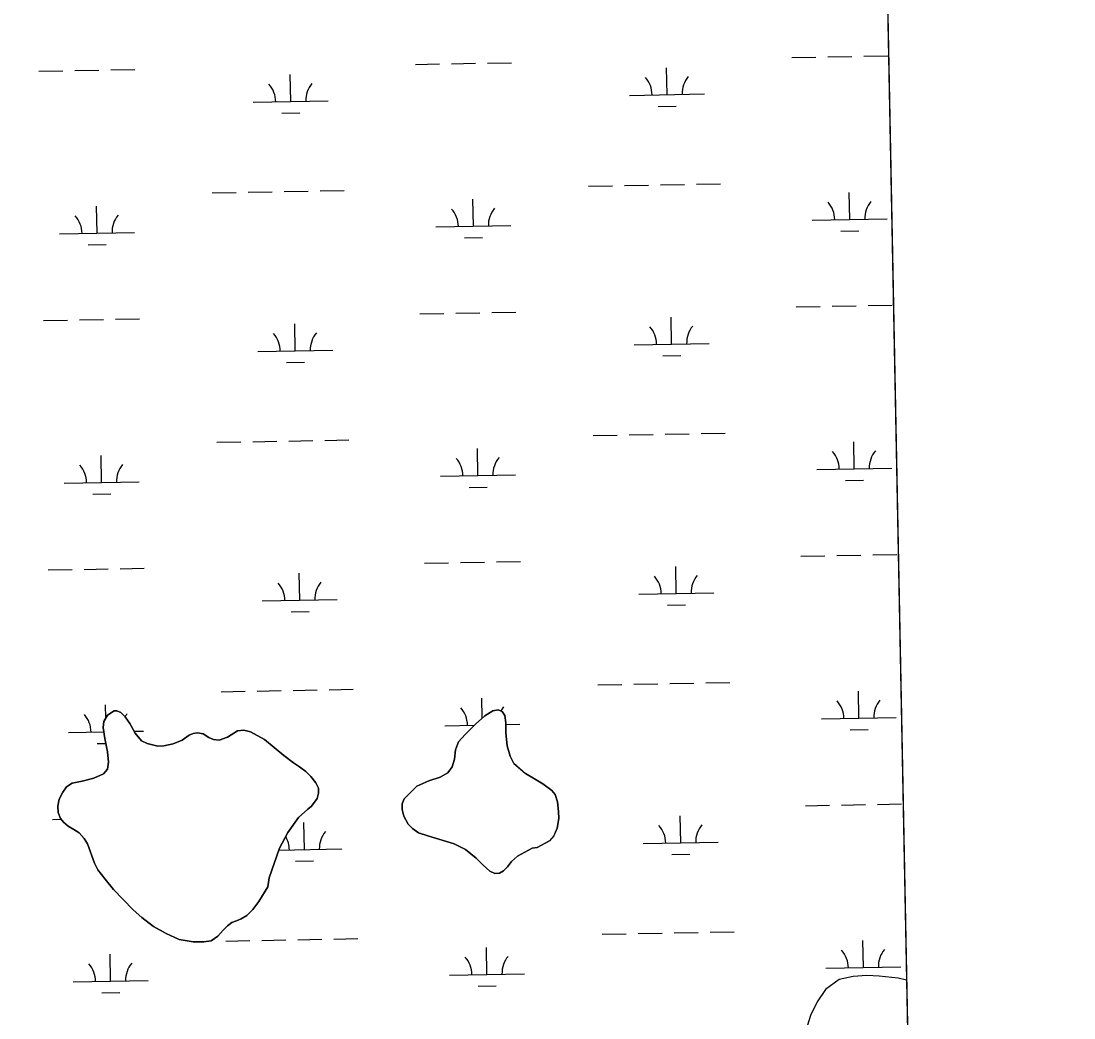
# Model space of a CAD drawing. Extents: x 3957609 to 3995875, y 234277 to 260273.
# Drawn here: x 3992389 to 3993793, y 251706 to 253036 of the extents above; entities that cross this region are included whole.
import ezdxf

# ---------------------------------------------------------------- set-up
doc = ezdxf.new("R2010")
doc.units = 0
for name, color, linetype in [('V-GRID-FRAM', 7, 'Continuous'), ('V-RIVR-EDGE', 7, 'Continuous'), ('V-TOPO-SHOR', 7, 'Continuous'), ('V-WETL-SWMP', 7, 'Continuous')]:
    doc.layers.add(name, color=color, linetype=linetype)

msp = doc.modelspace()

# ---------------------------------------------------------------- linework, layer by layer
at = {"layer": 'V-GRID-FRAM'}
for points in [[(3961534.646, 257877.621), (3993438.57, 258485.581), (3993792.928, 240306.336), (3961873.139, 239698.074), (3961534.646, 257877.621)], [(3993438.57, 258485.581), (3993792.928, 240306.336)]]:
    msp.add_lwpolyline(points, dxfattribs=at)
at = {"layer": 'V-RIVR-EDGE'}
msp.add_lwpolyline([(3993569.734, 251756.623), (3993558.366, 251759.613), (3993533.321, 251761.917), (3993516.757, 251762.861), (3993498.62, 251761.634), (3993480.097, 251757.645), (3993461.598, 251744.191), (3993450.399, 251727.799), (3993441.769, 251709.441), (3993433.161, 251682.606)], dxfattribs=at)
at = {"layer": 'V-TOPO-SHOR'}
for points in [[(3992718.219, 251881.09), (3992706.011, 251861.488), (3992698.327, 251851.191), (3992690.045, 251843.065), (3992682.741, 251838.502), (3992676.225, 251836.112), (3992670.3, 251833.527), (3992664.578, 251829.165), (3992658.661, 251823.615), (3992651.366, 251815.492), (3992642.488, 251809.342), (3992633.002, 251807.935), (3992618.571, 251807.898), (3992599.783, 251811.212), (3992582.566, 251819.076), (3992565.543, 251828.325), (3992550.291, 251840.148), (3992538.8, 251850.597), (3992512.442, 251877.614), (3992501.338, 251891.424), (3992491.62, 251903.853), (3992486.854, 251912.738), (3992477.499, 251938.61), (3992473.133, 251945.913), (3992466.589, 251953.21), (3992459.659, 251957.939), (3992452.137, 251962.268), (3992445.599, 251967.589), (3992441.634, 251972.523), (3992438.651, 251980.223), (3992438.233, 251988.921), (3992439.791, 251998.018), (3992444.711, 252007.718), (3992449.833, 252014.648), (3992457.136, 252019.412), (3992470.767, 252022.41), (3992485.98, 252026.203), (3992498.815, 252031.769), (3992504.531, 252038.11), (3992505.694, 252047.602), (3992504.277, 252061.238), (3992500.871, 252079.219), (3992498.659, 252093.84), (3992499.63, 252101.948), (3992504.352, 252110.064), (3992513.431, 252115.819), (3992516.792, 252116.225), (3992521.937, 252113.865), (3992528.079, 252108.147), (3992534.032, 252099.069), (3992541.18, 252086.435), (3992549.902, 252076.176), (3992557.228, 252072.242), (3992571.271, 252068.719), (3992579.573, 252069.135), (3992592.019, 252071.933), (3992604.065, 252076.707), (3992613.142, 252083.649), (3992618.672, 252085.837), (3992624.402, 252086.641), (3992631.72, 252085.275), (3992639.443, 252080.354), (3992645.773, 252077.798), (3992653.09, 252077.026), (3992664.15, 252081.007), (3992677.769, 252089.345), (3992686.069, 252090.352), (3992695.169, 252088.003), (3992713.578, 252077.573), (3992726.651, 252067.128), (3992739.33, 252056.288), (3992752.4, 252046.83), (3992760.322, 252041.315), (3992768.837, 252035.011), (3992775.377, 252028.503), (3992782.119, 252020.02), (3992785.498, 252012.911), (3992785.711, 252006.388), (3992783.753, 251998.872), (3992776.462, 251988.97), (3992771.532, 251984.807), (3992759.105, 251973.508), (3992744.724, 251953.507), (3992733.706, 251932.724), (3992719.769, 251893.152), (3992718.219, 251881.09)], [(3993070.749, 251932.968), (3993051.205, 251922.242), (3993042.921, 251914.908), (3993037.602, 251907.978), (3993032.278, 251902.428), (3993027.145, 251899.45), (3993020.821, 251899.237), (3993014.29, 251902.186), (3993005.177, 251910.071), (3992995.862, 251919.537), (3992981.602, 251931.163), (3992966.557, 251938.639), (3992931.344, 251949.227), (3992918.882, 251953.345), (3992910.96, 251958.861), (3992905.41, 251964.777), (3992899.256, 251975.437), (3992897.257, 251984.327), (3992897.435, 251991.839), (3992899.989, 251998.567), (3992916.75, 252015.611), (3992932.745, 252022.766), (3992947.755, 252027.745), (3992958.218, 252033.504), (3992963.932, 252041.227), (3992966.873, 252051.317), (3992968.224, 252063.773), (3992972.548, 252074.46), (3992981.022, 252084.563), (3992995.023, 252098.434), (3993007.251, 252109.536), (3993017.911, 252116.085), (3993025.22, 252117.29), (3993030.367, 252114.928), (3993034.135, 252109.997), (3993035.542, 252100.115), (3993035.577, 252086.873), (3993037.201, 252069.479), (3993041.387, 252055.454), (3993046.352, 252045.978), (3993061.806, 252032.378), (3993073.883, 252025.093), (3993084.967, 252018.795), (3993096.652, 252009.731), (3993101.41, 252004.406), (3993104.4, 251994.528), (3993105.815, 251981.683), (3993106.036, 251972.59), (3993103.894, 251959.34), (3993099.372, 251949.051), (3993093.656, 251942.511), (3993077.074, 251933.773), (3993070.749, 251932.968)]]:
    msp.add_lwpolyline(points, dxfattribs=at)
at = {"layer": 'V-WETL-SWMP'}
for p, q in [((3993536.468, 253463.24), (3993569.734, 251756.623)), ((3993416.675, 252987.364), (3993448.669, 252987.946)), ((3993464.667, 252988.236), (3993496.662, 252988.818)), ((3993512.659, 252989.109), (3993544.654, 252989.691)), ((3992413.025, 252969.114), (3992445.019, 252969.696)), ((3992461.017, 252969.987), (3992493.011, 252970.569)), ((3992509.009, 252970.86), (3992541.003, 252971.441)), ((3992914.85, 252978.239), (3992946.844, 252978.821)), ((3992962.842, 252979.112), (3992994.836, 252979.693)), ((3993010.834, 252979.984), (3993042.829, 252980.566)), ((3993250.482, 252937.904), (3993249.828, 252973.898)), ((3992748.657, 252928.779), (3992748.003, 252964.774)), ((3992698.666, 252927.87), (3992798.649, 252929.688)), ((3993200.491, 252936.995), (3993300.474, 252938.813)), ((3992736.94, 252913.133), (3992760.936, 252913.569)), ((3993238.765, 252922.258), (3993262.761, 252922.694)), ((3993145.839, 252815.911), (3993177.834, 252816.492)), ((3993193.831, 252816.783), (3993225.826, 252817.365)), ((3993241.823, 252817.656), (3993273.818, 252818.238)), ((3993289.815, 252818.529), (3993321.81, 252819.11)), ((3992644.014, 252806.786), (3992676.009, 252807.368)), ((3992692.006, 252807.659), (3992724.001, 252808.24)), ((3992739.998, 252808.531), (3992771.993, 252809.113)), ((3992787.99, 252809.404), (3992819.985, 252809.986)), ((3993494.02, 252771.491), (3993493.366, 252807.485)), ((3992490.37, 252753.242), (3992489.716, 252789.236)), ((3992992.195, 252762.366), (3992991.541, 252798.361)), ((3993444.028, 252770.582), (3993544.012, 252772.4)), ((3992942.203, 252761.457), (3993042.187, 252763.275)), ((3992440.378, 252752.333), (3992540.362, 252754.151)), ((3992980.478, 252746.72), (3993004.474, 252747.156)), ((3993482.303, 252755.845), (3993506.299, 252756.281)), ((3992478.653, 252737.595), (3992502.649, 252738.031)), ((3992920.898, 252645.619), (3992952.892, 252646.201)), ((3992968.89, 252646.492), (3993000.885, 252647.073)), ((3993016.882, 252647.364), (3993048.877, 252647.946)), ((3993422.723, 252654.744), (3993454.717, 252655.325)), ((3993470.715, 252655.616), (3993502.71, 252656.198)), ((3993518.707, 252656.489), (3993550.702, 252657.071)), ((3992419.073, 252636.494), (3992451.067, 252637.076)), ((3992467.065, 252637.367), (3992499.059, 252637.949)), ((3992515.057, 252638.24), (3992547.052, 252638.821)), ((3992754.705, 252596.159), (3992754.051, 252632.153)), ((3993256.53, 252605.284), (3993255.876, 252641.278)), ((3993206.539, 252604.375), (3993306.522, 252606.193)), ((3992704.714, 252595.25), (3992804.697, 252597.068)), ((3993244.813, 252589.638), (3993268.809, 252590.074)), ((3992742.988, 252580.513), (3992766.984, 252580.949)), ((3992794.038, 252476.784), (3992826.033, 252477.366)), ((3993151.887, 252483.291), (3993183.882, 252483.872)), ((3993199.879, 252484.163), (3993231.874, 252484.745)), ((3993247.871, 252485.036), (3993279.866, 252485.618)), ((3993295.863, 252485.909), (3993327.858, 252486.49)), ((3992650.062, 252474.166), (3992682.057, 252474.748)), ((3992698.054, 252475.038), (3992730.049, 252475.62)), ((3992746.046, 252475.911), (3992778.041, 252476.493)), ((3992998.243, 252429.746), (3992997.589, 252465.741)), ((3993500.068, 252438.871), (3993499.414, 252474.865)), ((3992496.418, 252420.622), (3992495.764, 252456.616)), ((3993450.076, 252437.962), (3993550.06, 252439.78)), ((3992446.426, 252419.713), (3992546.41, 252421.531)), ((3992948.251, 252428.837), (3993048.235, 252430.655)), ((3993488.351, 252423.225), (3993512.347, 252423.661)), ((3992986.526, 252414.1), (3993010.522, 252414.536)), ((3992484.701, 252404.975), (3992508.697, 252405.411)), ((3993428.771, 252322.124), (3993460.766, 252322.705)), ((3993476.763, 252322.996), (3993508.758, 252323.578)), ((3993524.755, 252323.869), (3993556.75, 252324.451)), ((3992926.946, 252312.999), (3992958.941, 252313.581)), ((3992974.938, 252313.872), (3993006.933, 252314.453)), ((3993022.93, 252314.744), (3993054.925, 252315.326)), ((3993262.579, 252272.664), (3993261.924, 252308.658)), ((3992425.121, 252303.874), (3992457.115, 252304.456)), ((3992473.113, 252304.747), (3992505.108, 252305.329)), ((3992521.105, 252305.62), (3992553.1, 252306.201)), ((3992760.754, 252263.539), (3992760.099, 252299.533)), ((3993212.587, 252271.755), (3993312.57, 252273.573)), ((3992710.762, 252262.63), (3992810.745, 252264.448)), ((3993250.861, 252257.018), (3993274.857, 252257.454)), ((3992749.036, 252247.893), (3992773.032, 252248.329)), ((3992656.11, 252141.546), (3992688.105, 252142.128)), ((3992704.102, 252142.418), (3992736.097, 252143)), ((3992752.094, 252143.291), (3992784.089, 252143.873)), ((3992800.086, 252144.164), (3992832.081, 252144.746)), ((3993157.935, 252150.671), (3993189.93, 252151.252)), ((3993205.927, 252151.543), (3993237.922, 252152.125)), ((3993253.919, 252152.416), (3993285.914, 252152.998)), ((3993301.911, 252153.288), (3993333.906, 252153.87)), ((3993506.116, 252106.251), (3993505.462, 252142.245)), ((3993004.117, 252106.689), (3993003.637, 252133.12)), ((3992502.134, 252106.253), (3992501.812, 252123.996)), ((3992513.432, 252115.82), (3992504.353, 252110.065)), ((3992516.791, 252116.224), (3992513.432, 252115.82)), ((3992521.937, 252113.865), (3992516.791, 252116.224)), ((3992528.079, 252108.147), (3992521.937, 252113.865)), ((3993017.91, 252116.085), (3993007.252, 252109.535)), ((3993025.221, 252117.289), (3993017.91, 252116.085)), ((3993030.367, 252114.929), (3993025.221, 252117.289)), ((3993034.135, 252109.997), (3993030.367, 252114.929)), ((3992499.629, 252101.949), (3992498.66, 252093.841)), ((3992504.353, 252110.065), (3992499.629, 252101.949)), ((3992534.032, 252099.069), (3992528.079, 252108.147)), ((3992541.18, 252086.435), (3992534.032, 252099.069)), ((3992995.023, 252098.434), (3992981.022, 252084.562)), ((3993007.252, 252109.535), (3992995.023, 252098.434)), ((3993035.543, 252100.116), (3993034.135, 252109.997)), ((3993035.576, 252086.872), (3993035.543, 252100.116)), ((3993035.549, 252097.695), (3993054.283, 252098.035)), ((3993456.124, 252105.342), (3993556.108, 252107.16)), ((3992452.474, 252087.093), (3992499.551, 252087.949)), ((3992498.66, 252093.841), (3992500.871, 252079.219)), ((3992539.908, 252088.683), (3992552.458, 252088.911)), ((3992549.903, 252076.177), (3992541.18, 252086.435)), ((3992618.672, 252085.837), (3992613.142, 252083.649)), ((3992624.403, 252086.642), (3992618.672, 252085.837)), ((3992631.72, 252085.276), (3992624.403, 252086.642)), ((3992639.442, 252080.353), (3992631.72, 252085.276)), ((3992677.769, 252089.344), (3992664.15, 252081.008)), ((3992686.069, 252090.353), (3992677.769, 252089.344)), ((3992695.169, 252088.003), (3992686.069, 252090.353)), ((3992713.579, 252077.572), (3992695.169, 252088.003)), ((3992954.299, 252096.217), (3992993.505, 252096.93)), ((3992981.022, 252084.562), (3992972.547, 252074.459)), ((3993037.201, 252069.48), (3993035.576, 252086.872)), ((3993494.399, 252090.605), (3993518.395, 252091.041)), ((3992490.749, 252072.355), (3992502.132, 252072.562)), ((3992500.871, 252079.219), (3992504.276, 252061.238)), ((3992557.227, 252072.242), (3992549.903, 252076.177)), ((3992571.271, 252068.719), (3992557.227, 252072.242)), ((3992592.02, 252071.933), (3992579.573, 252069.135)), ((3992604.066, 252076.707), (3992592.02, 252071.933)), ((3992613.142, 252083.649), (3992604.066, 252076.707)), ((3992645.774, 252077.799), (3992639.442, 252080.353)), ((3992653.09, 252077.027), (3992645.774, 252077.799)), ((3992664.15, 252081.008), (3992653.09, 252077.027)), ((3992726.651, 252067.128), (3992713.579, 252077.572)), ((3992972.547, 252074.459), (3992968.225, 252063.774)), ((3992504.276, 252061.238), (3992505.694, 252047.602)), ((3992579.573, 252069.135), (3992571.271, 252068.719)), ((3992739.33, 252056.287), (3992726.651, 252067.128)), ((3992752.4, 252046.831), (3992739.33, 252056.287)), ((3992968.225, 252063.774), (3992966.872, 252051.317)), ((3993041.387, 252055.455), (3993037.201, 252069.48)), ((3992505.694, 252047.602), (3992504.531, 252038.11)), ((3992760.321, 252041.315), (3992752.4, 252046.831)), ((3992966.872, 252051.317), (3992963.932, 252041.228)), ((3993046.352, 252045.979), (3993041.387, 252055.455)), ((3993061.805, 252032.377), (3993046.352, 252045.979)), ((3992498.814, 252031.77), (3992485.979, 252026.203)), ((3992504.531, 252038.11), (3992498.814, 252031.77)), ((3992768.837, 252035.011), (3992760.321, 252041.315)), ((3992775.377, 252028.503), (3992768.837, 252035.011)), ((3992782.119, 252020.02), (3992775.377, 252028.503)), ((3992958.218, 252033.504), (3992947.755, 252027.745)), ((3992963.932, 252041.228), (3992958.218, 252033.504)), ((3993073.882, 252025.093), (3993061.805, 252032.377)), ((3992449.832, 252014.648), (3992444.71, 252007.717)), ((3992457.135, 252019.411), (3992449.832, 252014.648)), ((3992470.767, 252022.41), (3992457.135, 252019.411)), ((3992485.979, 252026.203), (3992470.767, 252022.41)), ((3992785.497, 252012.912), (3992782.119, 252020.02)), ((3992916.75, 252015.61), (3992899.989, 251998.568)), ((3992932.744, 252022.766), (3992916.75, 252015.61)), ((3992947.755, 252027.745), (3992932.744, 252022.766)), ((3993084.967, 252018.795), (3993073.882, 252025.093)), ((3993096.653, 252009.731), (3993084.967, 252018.795)), ((3992444.71, 252007.717), (3992439.792, 251998.018)), ((3992783.753, 251998.872), (3992785.711, 252006.389)), ((3992785.711, 252006.389), (3992785.497, 252012.912)), ((3993101.41, 252004.405), (3993096.653, 252009.731)), ((3993104.4, 251994.529), (3993101.41, 252004.405)), ((3992439.792, 251998.018), (3992438.233, 251988.921)), ((3992438.233, 251988.921), (3992438.65, 251980.224)), ((3992771.532, 251984.807), (3992776.463, 251988.97)), ((3992776.463, 251988.97), (3992783.753, 251998.872)), ((3992897.436, 251991.84), (3992897.257, 251984.328)), ((3992899.989, 251998.568), (3992897.436, 251991.84)), ((3993105.816, 251981.683), (3993104.4, 251994.529)), ((3993434.819, 251989.504), (3993466.814, 251990.085)), ((3993482.811, 251990.376), (3993514.806, 251990.958)), ((3993530.803, 251991.249), (3993562.798, 251991.831)), ((3992438.65, 251980.224), (3992441.634, 251972.522)), ((3992441.634, 251972.522), (3992445.6, 251967.59)), ((3992744.725, 251953.507), (3992759.106, 251973.508)), ((3992759.106, 251973.508), (3992771.532, 251984.807)), ((3992897.257, 251984.328), (3992899.256, 251975.437)), ((3992899.256, 251975.437), (3992905.41, 251964.778)), ((3993103.894, 251959.34), (3993106.036, 251972.59)), ((3993106.036, 251972.59), (3993105.816, 251981.683)), ((3993268.627, 251940.044), (3993267.972, 251976.038)), ((3992431.169, 251971.254), (3992442.488, 251971.46)), ((3992445.6, 251967.59), (3992452.137, 251962.269)), ((3992452.137, 251962.269), (3992459.659, 251957.938)), ((3992459.659, 251957.938), (3992466.59, 251953.211)), ((3992766.802, 251930.919), (3992766.147, 251966.913)), ((3992905.41, 251964.778), (3992910.96, 251958.861)), ((3992910.96, 251958.861), (3992918.881, 251953.346)), ((3993099.373, 251949.05), (3993103.894, 251959.34)), ((3992466.59, 251953.211), (3992473.132, 251945.913)), ((3992473.132, 251945.913), (3992477.499, 251938.61)), ((3992733.706, 251932.723), (3992744.725, 251953.507)), ((3992918.881, 251953.346), (3992931.345, 251949.226)), ((3992931.345, 251949.226), (3992966.558, 251938.638)), ((3993093.657, 251942.512), (3993099.373, 251949.05)), ((3992477.499, 251938.61), (3992486.854, 251912.737)), ((3992719.769, 251893.152), (3992733.706, 251932.723)), ((3992732.853, 251930.302), (3992816.793, 251931.828)), ((3992966.558, 251938.638), (3992981.601, 251931.164)), ((3992981.601, 251931.164), (3992995.862, 251919.536)), ((3993051.206, 251922.243), (3993070.75, 251932.967)), ((3993070.75, 251932.967), (3993077.074, 251933.773)), ((3993077.074, 251933.773), (3993093.657, 251942.512)), ((3993218.635, 251939.135), (3993318.618, 251940.953)), ((3992755.084, 251915.273), (3992779.08, 251915.709)), ((3992995.862, 251919.536), (3993005.177, 251910.071)), ((3993042.922, 251914.909), (3993051.206, 251922.243)), ((3993256.909, 251924.398), (3993280.905, 251924.834)), ((3992486.854, 251912.737), (3992491.62, 251903.854)), ((3992491.62, 251903.854), (3992501.337, 251891.424)), ((3993005.177, 251910.071), (3993014.29, 251902.186)), ((3993014.29, 251902.186), (3993020.821, 251899.237)), ((3993027.146, 251899.45), (3993032.278, 251902.428)), ((3993032.278, 251902.428), (3993037.602, 251907.977)), ((3993037.602, 251907.977), (3993042.922, 251914.909)), ((3992501.337, 251891.424), (3992512.442, 251877.614)), ((3992718.218, 251881.09), (3992719.769, 251893.152)), ((3993020.821, 251899.237), (3993027.146, 251899.45)), ((3992512.442, 251877.614), (3992538.8, 251850.597)), ((3992706.01, 251861.489), (3992718.218, 251881.09)), ((3992698.326, 251851.191), (3992706.01, 251861.489)), ((3992538.8, 251850.597), (3992550.292, 251840.149)), ((3992690.044, 251843.065), (3992698.326, 251851.191)), ((3992550.292, 251840.149), (3992565.542, 251828.326)), ((3992664.578, 251829.165), (3992670.3, 251833.528)), ((3992670.3, 251833.528), (3992676.224, 251836.112)), ((3992676.224, 251836.112), (3992682.741, 251838.501)), ((3992682.741, 251838.501), (3992690.044, 251843.065)), ((3992565.542, 251828.326), (3992582.566, 251819.077)), ((3992582.566, 251819.077), (3992599.783, 251811.213)), ((3992651.367, 251815.492), (3992658.661, 251823.615)), ((3992658.661, 251823.615), (3992664.578, 251829.165)), ((3993163.983, 251818.051), (3993195.978, 251818.632)), ((3993211.975, 251818.923), (3993243.97, 251819.505)), ((3993259.967, 251819.796), (3993291.962, 251820.378)), ((3993307.959, 251820.668), (3993339.954, 251821.25)), ((3992599.783, 251811.213), (3992618.571, 251807.899)), ((3992618.571, 251807.899), (3992633.002, 251807.935)), ((3992633.002, 251807.935), (3992642.487, 251809.342)), ((3992642.487, 251809.342), (3992651.367, 251815.492)), ((3992662.158, 251808.926), (3992694.153, 251809.508)), ((3992710.15, 251809.798), (3992742.145, 251810.38)), ((3992758.142, 251810.671), (3992790.137, 251811.253)), ((3992806.134, 251811.544), (3992838.129, 251812.126)), ((3993512.164, 251773.631), (3993511.51, 251809.625)), ((3992508.514, 251755.382), (3992507.86, 251791.376)), ((3993010.339, 251764.506), (3993009.685, 251800.5)), ((3992960.347, 251763.597), (3993060.331, 251765.415)), ((3993462.173, 251772.722), (3993562.156, 251774.54)), ((3993498.62, 251761.633), (3993480.097, 251757.644)), ((3993516.756, 251762.861), (3993498.62, 251761.633)), ((3993533.32, 251761.916), (3993516.756, 251762.861)), ((3993558.365, 251759.613), (3993533.32, 251761.916)), ((3992458.522, 251754.473), (3992558.506, 251756.291)), ((3992998.622, 251748.86), (3993022.618, 251749.296)), ((3993480.097, 251757.644), (3993461.597, 251744.191)), ((3993569.734, 251756.623), (3993558.365, 251759.613)), ((3992496.797, 251739.735), (3992520.793, 251740.171)), ((3993461.597, 251744.191), (3993450.4, 251727.799)), ((3993450.4, 251727.799), (3993441.77, 251709.441)), ((3993441.77, 251709.441), (3993433.162, 251682.606))]:
    msp.add_line(p, q, dxfattribs=at)
for centre, start, end in [((3993195.24, 252937.375), 0.269879, 41.813537), ((3993305.708, 252939.383), 140.269876, 181.813534), ((3992693.415, 252928.25), 0.269879, 41.813537), ((3992803.883, 252930.258), 140.269876, 181.813534), ((3993047.42, 252763.846), 140.269876, 181.813534), ((3993438.778, 252770.962), 0.269879, 41.813537), ((3993549.245, 252772.97), 140.269876, 181.813534), ((3992435.128, 252752.712), 0.269879, 41.813537), ((3992545.595, 252754.721), 140.269876, 181.813534), ((3992936.953, 252761.837), 0.269879, 41.813537), ((3992699.463, 252595.63), 0.269879, 41.813537), ((3992809.931, 252597.638), 140.269876, 181.813534), ((3993201.288, 252604.755), 0.269879, 41.813537), ((3993311.756, 252606.763), 140.269876, 181.813534), ((3992943.001, 252429.217), 0.269879, 41.813537), ((3993053.468, 252431.226), 140.269876, 181.813534), ((3993444.826, 252438.342), 0.269879, 41.813537), ((3993555.293, 252440.35), 140.269876, 181.813534), ((3992441.176, 252420.092), 0.269879, 41.813537), ((3992551.643, 252422.101), 140.269876, 181.813534), ((3993207.336, 252272.135), 0.269879, 41.813537), ((3993317.804, 252274.143), 140.269876, 181.813534), ((3992705.511, 252263.01), 0.269879, 41.813537), ((3992815.979, 252265.018), 140.269876, 181.813534), ((3993450.874, 252105.722), 0.269879, 41.813537), ((3993561.341, 252107.73), 140.269876, 181.813534), ((3992949.049, 252096.597), 0.269879, 41.813537), ((3993059.516, 252098.605), 140.269876, 150.992276), ((3992447.224, 252087.472), 0.269879, 41.813537), ((3992557.691, 252089.481), 140.269876, 147.70008), ((3993213.384, 251939.515), 0.269879, 41.813537), ((3993323.852, 251941.523), 140.269876, 181.813534), ((3992711.559, 251930.39), 0.269879, 30.458279), ((3992822.027, 251932.398), 140.269876, 181.813534), ((3993456.922, 251773.102), 0.269879, 41.813537), ((3993567.389, 251775.11), 140.269876, 181.813534), ((3992453.272, 251754.852), 0.269879, 41.813537), ((3992563.739, 251756.861), 140.269876, 181.813534), ((3992955.097, 251763.977), 0.269879, 41.813537), ((3993065.564, 251765.985), 140.269876, 181.813534)]:
    msp.add_arc(centre, 35.246, start, end, dxfattribs=at)

doc.saveas('drawing.dxf')
